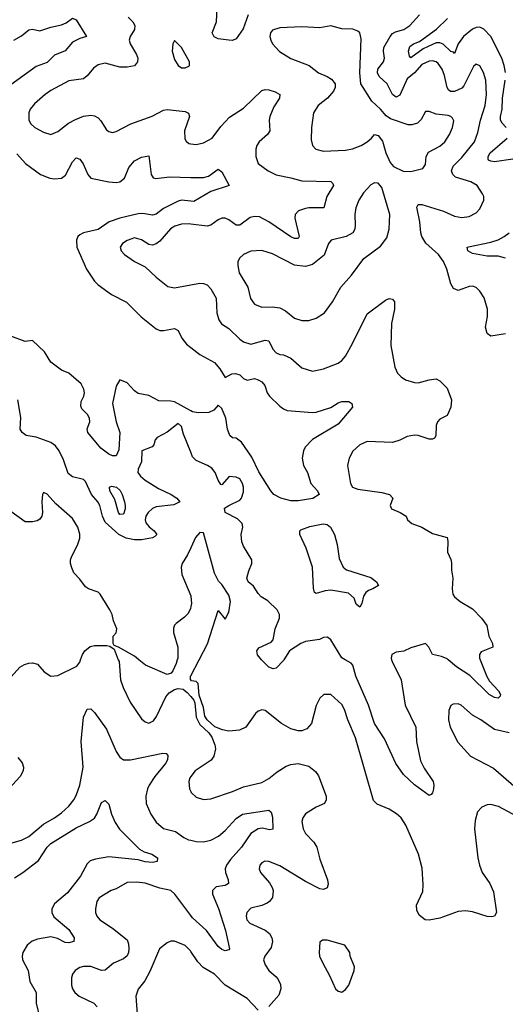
# Model space of a CAD drawing. Header units: inches. Extents: x 2001573 to 2220545, y 644482 to 846830.
# Tile 312 of 656: x 2039060 to 2041729, y 758104 to 763522. Entities that reach past the tile are written whole.
import ezdxf

# ---------------------------------------------------------------- set-up
doc = ezdxf.new("R2010")
doc.units = ezdxf.units.IN
doc.header["$MEASUREMENT"] = 0
for name, color, linetype in [('C0735', 7, 'Continuous'), ('C0736', 7, 'Continuous'), ('C0745', 7, 'Continuous'), ('C0746', 7, 'Continuous')]:
    doc.layers.add(name, color=color, linetype=linetype)

msp = doc.modelspace()

# ---------------------------------------------------------------- linework, layer by layer
at = {"layer": 'C0735', "color": 5}
for points, elevation in [([(2038978.7, 759870), (2039060.9, 759959.1), (2039085.4, 759974.6), (2039110, 759981.6), (2039130, 759983.8), (2039156.8, 759976.8), (2039193.2, 759933.2), (2039230, 759910.4), (2039270, 759914.4), (2039374.5, 759965.5), (2039390, 759988), (2039394.1, 760000)], 360), ([(2039601.7, 760000), (2039605.7, 759990), (2039614.4, 759890), (2039627.7, 759847.7), (2039667.2, 759767.2), (2039730, 759675.8), (2039750, 759658), (2039770, 759652), (2039795.2, 759664.8), (2039811.6, 759688.4), (2039863.1, 759796.9), (2039882, 759818), (2039910, 759837.1), (2039930, 759843), (2039958, 759838), (2039980.9, 759820.9), (2040000, 759798)], 360), ([(2039926, 760000), (2039920.3, 759979.7), (2039901.1, 759938.9), (2039893, 759927), (2039870, 759919.6), (2039750.7, 759970.7), (2039714.4, 760000)], 360), ([(2040000, 759889.2), (2039999.3, 759890), (2039998.9, 759910), (2040000, 759912.1)], 360), ([(2039010, 758990.2), (2039070, 759008.4), (2039110, 759027), (2039190, 759095.8), (2039251.2, 759130), (2039290, 759158), (2039330, 759194.3), (2039357.2, 759230), (2039370, 759252.7), (2039390.6, 759310), (2039408.7, 759410), (2039398.1, 759550), (2039410, 759684.7), (2039430, 759727.7), (2039450, 759730.4), (2039470, 759710.6), (2039537.5, 759617.5), (2039590, 759494.9), (2039610, 759464.4), (2039630, 759450.3), (2039669, 759449), (2039847.2, 759487.2), (2039864.2, 759484.2), (2039874.3, 759474.3), (2039872.9, 759450), (2039861.5, 759430), (2039801.9, 759358.1), (2039771.5, 759310), (2039762, 759290), (2039753.5, 759250), (2039755.2, 759210), (2039780.7, 759150), (2039810, 759106.7), (2039850, 759071.3), (2039915.8, 759055.8), (2039961.9, 759021.9), (2039988, 759010), (2040000, 759007.2)], 340), ([(2039050, 759462.3), (2039073.1, 759433.1), (2039079.8, 759410), (2039078.3, 759390), (2039061.9, 759358.1), (2038999.5, 759290)], 340), ([(2040000, 759357.8), (2039994.3, 759350), (2039989, 759330), (2039993.4, 759290), (2040000, 759274.6)], 360), ([(2039030, 758801.2), (2039077.4, 758830), (2039163.7, 758896.3), (2039211.4, 758970), (2039230.8, 758989.2), (2039370, 759074.6), (2039443.1, 759110), (2039471.1, 759128.9), (2039484.1, 759150), (2039510, 759214), (2039530, 759226.8), (2039550, 759206), (2039564.7, 759150), (2039585, 759105), (2039608.8, 759068.8), (2039718, 758958), (2039743.9, 758943.9), (2039786.8, 758930), (2039817.3, 758910), (2039814.8, 758890), (2039790, 758884.4), (2039750, 758887.8), (2039710, 758898.5), (2039550, 758915.4), (2039476.1, 758903.9), (2039446.7, 758893.3), (2039430, 758877.4), (2039393.7, 758810), (2039323, 758717), (2039250, 758657.5), (2039235.6, 758630), (2039235.7, 758610), (2039246.3, 758586.3), (2039330, 758515.5), (2039358.3, 758470), (2039357.1, 758450), (2039330, 758442), (2039310, 758445), (2039267.1, 758467.1), (2039230, 758474.9), (2039157.3, 758462.7), (2039127.5, 758452.5), (2039100.2, 758430), (2039076.5, 758390), (2039072.7, 758370), (2039074.9, 758350), (2039106.2, 758290), (2039116.1, 758230), (2039149.4, 758170), (2039150.9, 758110), (2039170, 758027)], 320), ([(2040000, 758593.2), (2039912.8, 758710), (2039890, 758729.8), (2039830, 758743.4), (2039750, 758771.3), (2039702.6, 758777.4), (2039650, 758774.3), (2039590, 758739.4), (2039562.4, 758730), (2039496.3, 758690), (2039483.1, 758670), (2039477, 758630), (2039477, 758610), (2039483.1, 758590), (2039499.3, 758570), (2039570, 758524.2), (2039650, 758458.7), (2039657.5, 758437.5), (2039658.8, 758410), (2039657.3, 758390), (2039649.5, 758370.5), (2039630, 758355.3), (2039576, 758330), (2039530, 758292.8), (2039510, 758290.8), (2039450, 758312.4), (2039410, 758312.3), (2039390, 758306.4), (2039364.6, 758290), (2039350.3, 758270), (2039344.4, 758250), (2039344.9, 758210), (2039350.2, 758190), (2039362.3, 758170), (2039386.7, 758150), (2039467, 758110), (2039484.9, 758090)], 340), ([(2040000, 758395.7), (2039998.3, 758398.3), (2039970, 758427.1), (2039910, 758452.6), (2039890, 758451.5), (2039870, 758442.4), (2039828.7, 758410), (2039775.8, 758284.2), (2039747, 758233), (2039711.6, 758188.4), (2039697.8, 758150), (2039707, 758027)], 360)]:
    msp.add_lwpolyline(points, dxfattribs=dict(at, elevation=elevation))
at = {"layer": 'C0736', "color": 5}
for points, elevation in [([(2039027.6, 763410), (2039070, 763433.5), (2039110, 763466), (2039130, 763470.2), (2039170, 763460.7), (2039230, 763481.5), (2039290, 763493.8), (2039314.8, 763505.2), (2039350, 763530.3), (2039370, 763521.3), (2039427.3, 763430), (2039390, 763418.2), (2039350, 763398.2), (2039308.7, 763351.3), (2039250, 763326.6), (2039210, 763286), (2039150, 763265.4), (2038990, 763149)], 320), ([(2039656.4, 763536.4), (2039682, 763510), (2039692.1, 763490), (2039691, 763469), (2039667.4, 763430), (2039662, 763410), (2039667.1, 763390), (2039702.3, 763330), (2039708.3, 763310), (2039708, 763290), (2039691.4, 763268.6), (2039650, 763260.9), (2039610, 763261.3), (2039530, 763282.8), (2039490, 763274), (2039464.7, 763255.3), (2039430, 763213.5), (2039410, 763197.6), (2039330, 763186.2), (2039230, 763131.9), (2039198.7, 763110), (2039140, 763060), (2039116.5, 763030), (2039108.9, 763010), (2039110.3, 762970), (2039121.1, 762950), (2039142.4, 762930), (2039190, 762902.8), (2039230, 762890.3), (2039270, 762907.4), (2039327.5, 762952.5), (2039365.9, 762974.1), (2039410, 762991.1), (2039450, 762997.8), (2039470, 762993.6), (2039490, 762981.5), (2039505.5, 762965.5), (2039536.5, 762916.5), (2039550, 762906.7), (2039570, 762902), (2039590, 762907.2), (2039670, 762949.2), (2039788.4, 762991.6), (2039850, 763024.5), (2039870, 763028.3), (2039970, 763016.9), (2039987.9, 763007.9), (2039993.6, 762990), (2039966.2, 762910), (2039967.7, 762867.7), (2039974.2, 762854.2), (2039990, 762840.3), (2040000, 762839.1)], 340), ([(2039044.4, 762784.4), (2039092, 762732), (2039173, 762670), (2039224.7, 762650), (2039250, 762647.5), (2039290, 762651.3), (2039312.2, 762667.8), (2039350, 762739.5), (2039370, 762762), (2039390, 762755.3), (2039409.1, 762730), (2039434.9, 762670), (2039450, 762650.3), (2039550, 762629.4), (2039590, 762626.3), (2039610, 762629.4), (2039635.5, 762650), (2039660.3, 762710), (2039690, 762745.8), (2039730, 762765.8), (2039770, 762772.4), (2039782.7, 762670), (2039792.8, 762652.8), (2039808.3, 762648.3), (2039882.9, 762657.1), (2040000, 762654.8)], 320), ([(2040000, 762524.6), (2039950, 762529.3), (2039930, 762523.4), (2039850, 762483.4), (2039810, 762453.2), (2039790, 762446.5), (2039735.9, 762455.9), (2039710, 762454.9), (2039609.2, 762430.8), (2039552.3, 762410), (2039490, 762368.6), (2039410.1, 762349.9), (2039390, 762339.2), (2039379.6, 762330), (2039372.6, 762310), (2039373.8, 762270), (2039427.3, 762150), (2039470, 762084), (2039490, 762063.6), (2039564.9, 762010), (2039647.6, 761967.6), (2039726.5, 761886.5), (2039810, 761820.8), (2039830, 761812.4), (2039850, 761812.3), (2039910, 761823.7), (2039930, 761813), (2039950.3, 761770), (2039977.4, 761737.4), (2040000, 761719.4)], 320), ([(2040000, 762397.5), (2039990, 762398.8), (2039950, 762396.8), (2039913.2, 762386.8), (2039888.8, 762371.2), (2039830, 762304.5), (2039810, 762288.6), (2039790, 762280.9), (2039770, 762285.1), (2039730, 762311.7), (2039690, 762322.2), (2039650, 762308.2), (2039624.9, 762290), (2039612.4, 762270), (2039617.1, 762250), (2039635.5, 762230), (2039690, 762192.2), (2039750, 762162), (2039810, 762105.7), (2039874.8, 762054.8), (2039910, 762046.5), (2040000, 762063.1)], 340), ([(2040000, 761369.4), (2039910, 761419), (2039890, 761424.1), (2039825.3, 761425.3), (2039770, 761453.7), (2039710, 761466.2), (2039690, 761479.4), (2039650, 761524.8), (2039610, 761539.8), (2039590, 761505.1), (2039569.4, 761410), (2039589.8, 761309.8), (2039610.7, 761250), (2039605.4, 761154.6), (2039590, 761121.8), (2039570, 761121.8), (2039550, 761131.7), (2039505.5, 761165.5), (2039434.8, 761250), (2039429.8, 761270.2), (2039445.1, 761310), (2039442.7, 761330), (2039432.2, 761350), (2039401.5, 761381.5), (2039395.2, 761395.2), (2039397.8, 761422.2), (2039412.5, 761450), (2039415.6, 761470), (2039413, 761490), (2039398.3, 761518.3), (2039330, 761577.4), (2039290, 761593), (2039230, 761638.3), (2039195.4, 761695.4), (2039130, 761757), (2039090, 761750.9), (2039010, 761781.5)], 320), ([(2040000, 761142.8), (2039961, 761241), (2039950, 761283.6), (2039930, 761299.8), (2039870, 761252.1), (2039816.1, 761223.9), (2039804.9, 761210), (2039797.4, 761182.6), (2039788.5, 761171.5), (2039730.4, 761149.6), (2039729, 761090), (2039710.9, 761050), (2039708.6, 761030), (2039723.2, 761010), (2039750, 760988), (2039823, 760942.9), (2039892, 760910), (2039923.1, 760890), (2039940.7, 760870), (2039907.5, 760852.5), (2039810, 760842.5), (2039790, 760832.7), (2039765.4, 760810), (2039752.3, 760790), (2039749, 760770), (2039753.4, 760753.4), (2039771, 760731), (2039799.5, 760710), (2039813.7, 760690), (2039802.3, 760677.7), (2039788.8, 760671.2), (2039730, 760660.5), (2039690, 760659.6), (2039644, 760670), (2039604.5, 760690), (2039530, 760758), (2039514.7, 760790), (2039500.5, 760850), (2039489.1, 760870), (2039454.5, 760910), (2039421, 760981.1), (2039410, 760992.4), (2039350, 761006.2), (2039325.9, 761025.9), (2039301.2, 761101.2), (2039276.5, 761150), (2039256.9, 761176.9), (2039230, 761195.9), (2039150, 761225.7), (2039094.9, 761234.9), (2039072.7, 761250), (2039062, 761270), (2039065.8, 761334.2), (2039049, 761430)], 340), ([(2039714.4, 760000), (2039690, 760019.7), (2039602, 760070), (2039578, 760078), (2039573.2, 760090), (2039574, 760130), (2039590.7, 760149.3), (2039593.8, 760170), (2039574.6, 760214.6), (2039568.8, 760250), (2039555.6, 760275.6), (2039501.4, 760361.4), (2039490, 760372.5), (2039438.4, 760390), (2039420.9, 760400.9), (2039390, 760444.2), (2039357.8, 760477.8), (2039345.6, 760505.6), (2039338.7, 760530), (2039339.3, 760550), (2039345.5, 760570), (2039377.4, 760630), (2039390.7, 760670), (2039390.6, 760690.6), (2039378.4, 760730), (2039350, 760776.9), (2039258.4, 760858.4), (2039210, 760912.3), (2039190, 760921.2), (2039184.9, 760910), (2039180.9, 760870), (2039184.6, 760810), (2039180.3, 760790), (2039170, 760774.5), (2039155.3, 760764.7), (2039130, 760758.4), (2039090, 760758.9), (2039010, 760816.8)], 360), ([(2040000, 760617.1), (2039981.7, 760578.3), (2039953.1, 760530), (2039946.7, 760510), (2039950.2, 760470), (2040000, 760351.3)], 360), ([(2040000, 760292.7), (2039997.7, 760282.3), (2039985.3, 760254.7), (2039966.1, 760233.9), (2039919.9, 760200.1), (2039910.4, 760190), (2039905.1, 760174.9), (2039904.9, 760150), (2039928.9, 760070), (2039928.8, 760010), (2039926, 760000)], 360), ([(2039394.1, 760000), (2039404.4, 760030), (2039417.3, 760050), (2039446.5, 760073.5), (2039470, 760079.6), (2039538, 760078), (2039555.3, 760075.3), (2039578.5, 760058.5), (2039601.7, 760000)], 360)]:
    msp.add_lwpolyline(points, dxfattribs=dict(at, elevation=elevation))
for points, elevation in [([(2039910, 763408.7), (2039902, 763390), (2039898.4, 763350), (2039910, 763302.8), (2039930, 763270.8), (2039950, 763257.3), (2039970, 763257.3), (2039990, 763266.8), (2039994, 763270), (2039992.7, 763290), (2039950, 763369.3)], 360), ([(2039610, 760799.8), (2039602.9, 760810), (2039582.6, 760882.6), (2039555.7, 760930), (2039553, 760950), (2039564.2, 760955.8), (2039591.6, 760950), (2039611.7, 760931.7), (2039622.2, 760910), (2039636.6, 760870), (2039638.8, 760850), (2039638.7, 760830), (2039630, 760800.8)], 320)]:
    msp.add_lwpolyline(points, close=True, dxfattribs=dict(at, elevation=elevation))
at = {"layer": 'C0745', "color": 5}
for points, elevation in [([(2040000, 759912.1), (2040045.4, 760000)], 360), ([(2040511.9, 760000), (2040510, 759997), (2040470, 759954), (2040454, 759950), (2040430, 759959), (2040390, 759998), (2040388.5, 760000)], 340), ([(2041104.6, 760000), (2041107.2, 759990), (2041157.3, 759890), (2041179.2, 759750), (2041237.1, 759630), (2041241.8, 759550), (2041263.8, 759443.8), (2041283.2, 759403.2), (2041333.4, 759330), (2041337.3, 759310), (2041334.8, 759290), (2041330, 759268), (2041321, 759259), (2041310, 759254), (2041230, 759311.8), (2041169.8, 759369.8), (2041127.6, 759430), (2041065.1, 759565.1), (2041010.6, 759650), (2040978.1, 759750), (2040907.3, 759910), (2040891, 759971), (2040881.3, 759981.3), (2040849.7, 760000)], 340), ([(2041590.9, 760000), (2041627.4, 759907.4), (2041643.1, 759883.1), (2041692.7, 759830), (2041703.9, 759810), (2041700.7, 759799.3), (2041690.2, 759789.9), (2041670, 759793.3), (2041641.2, 759810), (2041534.6, 759914.6), (2041461.2, 759961.2), (2041416, 760000)], 340), ([(2041845.2, 759110), (2041692.3, 759192.3), (2041650, 759204.3), (2041630, 759202.6), (2041599.5, 759190), (2041576.9, 759163.1), (2041563.7, 759116.3), (2041560.9, 759070), (2041578.9, 758910), (2041587.2, 758870), (2041603.1, 758830), (2041644.9, 758770), (2041664.2, 758724.2), (2041680.5, 758610), (2041670.8, 758590), (2041655.1, 758584.9), (2041630, 758588.3), (2041550, 758613.3), (2041510, 758619.2), (2041470, 758615.1), (2041370, 758577.7), (2041310, 758567.6), (2041289.7, 758569.7), (2041255.8, 758595.8), (2041243.3, 758623.3), (2041241.3, 758650), (2041275.2, 758724.8), (2041277.5, 758762.5), (2041272.7, 758852.7), (2041252.7, 758930), (2041182.4, 759090), (2041157.3, 759130), (2041131.9, 759151.9), (2041090, 759177.7), (2041025.7, 759205.7), (2041005.1, 759225.1), (2040905.6, 759570), (2040864.2, 759670), (2040846.1, 759726.1), (2040830, 759753.3), (2040770, 759809.4), (2040732, 759810), (2040710.4, 759789.6), (2040690, 759749), (2040664.2, 759650), (2040639.1, 759620.9), (2040610, 759609.7), (2040590, 759609.7), (2040550, 759621), (2040498.4, 759650), (2040410, 759721.6), (2040390, 759725.1), (2040370, 759717), (2040355.1, 759704.9), (2040302, 759630), (2040267.6, 759612.4), (2040210, 759608), (2040174.7, 759614.7), (2040131.5, 759631.5), (2040089.4, 759669.4), (2040078, 759690), (2040070, 759738), (2040046.3, 759806.3), (2040041.6, 759870), (2040030, 759881.6), (2040004.2, 759884.2), (2040000, 759889.2)], 360), ([(2040000, 759798), (2040017.3, 759777.3), (2040022.8, 759762.8), (2040030, 759684.7), (2040050, 759644), (2040099, 759599), (2040115.3, 759575.3), (2040132.8, 759532.8), (2040136.5, 759510), (2040127.6, 759470), (2040112.4, 759447.6), (2040023.6, 759390), (2040000, 759357.8)], 360), ([(2041750, 759598), (2041670, 759616.9), (2041594, 759670), (2041550, 759695.1), (2041486.6, 759750), (2041470, 759758.3), (2041443.2, 759756.8), (2041430, 759749.3), (2041418.6, 759721.4), (2041417.3, 759670), (2041425.5, 759630), (2041467.7, 759547.7), (2041538.4, 759470), (2041664.1, 759404.1), (2041790, 759296.5)], 360), ([(2040000, 759274.6), (2040002, 759270), (2040030, 759243.7), (2040070, 759231.8), (2040110, 759234.6), (2040230, 759275.6), (2040290, 759301.3), (2040390, 759325), (2040430, 759346.3), (2040475.9, 759384.1), (2040524.6, 759415.4), (2040550, 759424.4), (2040590, 759429.1), (2040650, 759414.3), (2040686.3, 759386.3), (2040702.2, 759362.2), (2040743.7, 759250), (2040745.3, 759230), (2040734.9, 759210), (2040690, 759189.7), (2040630, 759152.4), (2040615.6, 759130), (2040611.4, 759110), (2040618.6, 759070), (2040630, 759044.9), (2040676.7, 758996.7), (2040693.2, 758970), (2040710, 758903), (2040751.4, 758790), (2040754.8, 758765.2), (2040750, 758744.5), (2040730, 758735.8), (2040710, 758739.8), (2040630, 758779.8), (2040490, 758866.6), (2040430, 758890.7), (2040407.7, 758892.3), (2040390, 758883.6), (2040380.3, 758870), (2040376, 758850), (2040383.1, 758830), (2040432.4, 758772.4), (2040447.9, 758747.9), (2040454, 758730), (2040448.6, 758691.4), (2040432.9, 758670), (2040419.6, 758660.4), (2040390, 758648.3), (2040330, 758633.3), (2040307.7, 758610), (2040305.2, 758590), (2040309.1, 758570), (2040324.4, 758550), (2040410, 758512.4), (2040433.4, 758493.4), (2040445.4, 758470), (2040449.4, 758450), (2040442.4, 758417.6), (2040406.9, 758370), (2040400.7, 758350), (2040410, 758321.3), (2040430, 758290.3), (2040470, 758255.6), (2040480.7, 758240.7), (2040492.7, 758212.7), (2040495.7, 758190), (2040484.4, 758155.6), (2040430, 758092)], 360), ([(2040000, 759007.2), (2040030, 759000.2), (2040070, 758998.6), (2040110, 759007.6), (2040151.7, 759030), (2040190, 759061.4), (2040250, 759127.2), (2040285.1, 759150), (2040430, 759172), (2040442.4, 759162.4), (2040450, 759134), (2040451.7, 759068.3), (2040435.6, 759064.4), (2040392.9, 759072.9), (2040370, 759069.8), (2040330, 759045), (2040278.8, 758970), (2040218.6, 758901.4), (2040197, 758870), (2040190.1, 758850), (2040191.3, 758830), (2040205.4, 758790), (2040207.4, 758770), (2040190, 758758.9), (2040139.3, 758750), (2040119.7, 758730), (2040120.2, 758710), (2040151.7, 758631.7), (2040190.7, 758510), (2040213.4, 758410), (2040210, 758404), (2040190, 758398.4), (2040170, 758405.1), (2040150, 758422), (2040086.1, 758510), (2040010, 758579.8), (2040000, 758593.2)], 340), ([(2040370, 758072.9), (2040310, 758137), (2040189.3, 758209.3), (2040130, 758269.8), (2040067.7, 758307.7), (2040038.3, 758338.3), (2040000, 758395.7)], 360)]:
    msp.add_lwpolyline(points, dxfattribs=dict(at, elevation=elevation))
at = {"layer": 'C0745', "color": 5, "elevation": 380}
msp.add_lwpolyline([(2040750, 758457.2), (2040723.5, 758456.5), (2040710, 758446), (2040705.5, 758390), (2040708.2, 758370), (2040726.4, 758330), (2040763.1, 758263.1), (2040796, 758190), (2040810, 758176), (2040830, 758171.3), (2040850, 758186), (2040869.4, 758210.6), (2040899.3, 758290), (2040901.2, 758310), (2040877.2, 758370), (2040874, 758390), (2040848, 758430)], close=True, dxfattribs=at)
at = {"layer": 'C0746', "color": 5}
for points, elevation in [([(2040314.8, 763550), (2040288.3, 763471.7), (2040250, 763416.8), (2040230, 763408.2), (2040210, 763409.1), (2040150, 763416.8), (2040128.3, 763428.3), (2040117.4, 763450), (2040141.1, 763510), (2040151.1, 763710)], 340), ([(2041730, 761794.6), (2041650, 761780.4), (2041630, 761796.2), (2041620.3, 761830), (2041631.8, 761890), (2041631.1, 761930), (2041612.5, 761992.5), (2041590, 762028.2), (2041570, 762048.2), (2041550, 762055.4), (2041530, 762054.5), (2041470, 762032.7), (2041443.8, 762043.8), (2041430, 762069.6), (2041407.7, 762150), (2041390, 762191.1), (2041362, 762230), (2041292.9, 762292.9), (2041270.6, 762330), (2041264.9, 762350), (2041260.2, 762410), (2041242.4, 762490), (2041250, 762505.7), (2041270, 762506.3), (2041390, 762467.9), (2041450, 762442.2), (2041490, 762433.8), (2041530, 762440.3), (2041570, 762459.5), (2041590, 762482), (2041611.1, 762530), (2041611.2, 762550), (2041604.9, 762564.9), (2041574, 762610), (2041539.6, 762630), (2041455.4, 762655.4), (2041441.4, 762670), (2041434.1, 762690), (2041442.8, 762717.1), (2041490, 762764.3), (2041559.5, 762850), (2041579, 762901), (2041593.3, 762970), (2041619, 763050), (2041626.4, 763110), (2041622.6, 763190), (2041610, 763231.3), (2041590, 763268.4), (2041570, 763278.5), (2041554.7, 763265.3), (2041501.5, 763158.5), (2041490, 763146.2), (2041450, 763127.7), (2041428.2, 763128.2), (2041416.4, 763136.4), (2041409, 763149), (2041395.3, 763215.3), (2041382.8, 763250), (2041360.9, 763280.9), (2041350, 763289.9), (2041330, 763295.8), (2041310, 763294.9), (2041270, 763275.2), (2041229.6, 763230.4), (2041190, 763197.3), (2041150, 763106.3), (2041130, 763096.5), (2041110, 763111.6), (2041079, 763170), (2041035.5, 763210), (2041026.7, 763230), (2041027.7, 763250), (2041059.5, 763290), (2041065.7, 763310), (2041059, 763350), (2041062.4, 763370), (2041097.1, 763430), (2041110, 763445.8), (2041125.1, 763454.9), (2041171.9, 763468.1), (2041204.4, 763490), (2041257.1, 763550)], 340), ([(2041731, 763231), (2041724.1, 763270), (2041709.9, 763310), (2041649.3, 763430), (2041612, 763470), (2041590, 763480.4), (2041570, 763479.6), (2041550, 763469.4), (2041500.1, 763430), (2041469.4, 763390), (2041450, 763337), (2041444.1, 763344.1), (2041430, 763347.9), (2041387.6, 763387.6), (2041370, 763394.5), (2041350, 763395.2), (2041277.6, 763362.4), (2041210, 763312.2), (2041201.9, 763321.9), (2041196.9, 763350), (2041205, 763375), (2041224.8, 763390), (2041257.4, 763402.6), (2041350.3, 763469.7), (2041411.7, 763528.3)], 320), ([(2041733.4, 762930), (2041712.4, 762952.4), (2041703.1, 762970), (2041703.1, 762990), (2041712.6, 763030), (2041714.3, 763090), (2041729.5, 763190)], 320), ([(2040000, 762839.1), (2040030, 762835.5), (2040070, 762844.5), (2040116.8, 762870), (2040165.2, 762934.8), (2040213.8, 762986.2), (2040290, 763035.2), (2040390, 763132.8), (2040410, 763138), (2040430, 763136.9), (2040464.8, 763124.8), (2040490.5, 763110), (2040487.2, 763090), (2040456.9, 763043.1), (2040434, 762990), (2040431, 762970), (2040434.9, 762910), (2040422, 762890), (2040375.6, 762850), (2040362.4, 762830), (2040358, 762810), (2040358.5, 762770), (2040371.1, 762731.1), (2040424.9, 762690), (2040470, 762669.3), (2040550, 762653), (2040610, 762635), (2040770, 762632), (2040781.4, 762621.4), (2040784.9, 762610), (2040747.5, 762550), (2040732.5, 762487.5), (2040650, 762486.9), (2040630, 762482.7), (2040592.2, 762470), (2040574.4, 762450), (2040571.8, 762430), (2040595.6, 762330), (2040590, 762318), (2040570, 762318.5), (2040550, 762326.8), (2040430, 762409.9), (2040377.1, 762437.1), (2040350, 762438.8), (2040326.7, 762433.3), (2040270, 762391.7), (2040250, 762392.5), (2040210, 762421.8), (2040190, 762430.8), (2040170, 762430.8), (2040150, 762421.4), (2040110, 762391.6), (2040090, 762385.7), (2040000, 762397.5)], 340), ([(2041770, 762755.8), (2041670, 762740.6), (2041650, 762743.2), (2041636.3, 762750), (2041635.2, 762755.2), (2041635.1, 762770), (2041646.6, 762790), (2041738.9, 762870)], 320), ([(2040000, 762654.8), (2040070, 762653.5), (2040098.1, 762661.9), (2040150, 762699.1), (2040170, 762684.9), (2040210.3, 762609.6), (2040110, 762576.8), (2040017.1, 762522.9), (2040000, 762524.6)], 320), ([(2041729.9, 762209.9), (2041690, 762221.2), (2041630, 762222.1), (2041550, 762235.8), (2041523, 762250), (2041519.3, 762270), (2041526.9, 762273.1), (2041650, 762298.5), (2041690, 762311.9), (2041723.8, 762330), (2041749.8, 762350)], 320), ([(2040000, 762063.1), (2040050, 762072.3), (2040070, 762071.3), (2040090, 762063.2), (2040110, 762042), (2040139.2, 761990), (2040143.8, 761910), (2040154.4, 761870), (2040169.4, 761849.4), (2040210, 761822.9), (2040270, 761763.9), (2040290, 761749.2), (2040330, 761737.7), (2040410, 761758.2), (2040430, 761755.6), (2040451.4, 761710), (2040469.4, 761689.4), (2040490, 761680.7), (2040510, 761679.1), (2040550, 761660.2), (2040610, 761606), (2040670, 761588.8), (2040730, 761601.5), (2040810, 761632.9), (2040830, 761647.2), (2040850, 761670.4), (2040890, 761740.4), (2040970, 761903.7), (2041070, 761978.4), (2041090, 761988.2), (2041110, 761984.9), (2041119.5, 761970), (2041120.2, 761930), (2041104.5, 761850), (2041100.2, 761730), (2041122.3, 761610), (2041136.5, 761576.5), (2041156.3, 761556.3), (2041180.5, 761540.5), (2041230, 761525.7), (2041250, 761524.6), (2041310, 761540.9), (2041350, 761546), (2041370, 761535.3), (2041410, 761494), (2041433, 761430), (2041430.7, 761390), (2041410, 761345.1), (2041370, 761323.5), (2041356.5, 761310), (2041350.2, 761290), (2041347.7, 761232.2), (2041339.7, 761220.3), (2041330, 761214.3), (2041310, 761214.2), (2041250, 761234.4), (2041230, 761236.8), (2041190, 761228.9), (2041150, 761207.8), (2041110, 761196.2), (2040970, 761202), (2040930, 761183.6), (2040891.6, 761148.4), (2040870.4, 761110), (2040862.4, 761070), (2040878.7, 760970), (2040888.7, 760950), (2040919.3, 760939.3), (2041050, 760920.8), (2041092.4, 760910), (2041110.4, 760890), (2041096.5, 760850), (2041103.8, 760830), (2041150.7, 760810), (2041184, 760790), (2041190.8, 760770), (2041214.8, 760750), (2041270.2, 760730.2), (2041330, 760695.8), (2041410, 760674), (2041413.8, 760653.8), (2041411.7, 760591.7), (2041430, 760551.3), (2041433.1, 760533.1), (2041433.5, 760493.5), (2041441.1, 760450), (2041437, 760390), (2041441.3, 760361.3), (2041450, 760346), (2041481.6, 760321.6), (2041550, 760281.3), (2041598.4, 760230), (2041628.6, 760188.6), (2041639.5, 760130), (2041659.3, 760090), (2041660.7, 760070), (2041596.4, 760043.6), (2041588, 760030), (2041587, 760010), (2041590.9, 760000)], 340), ([(2040000, 761719.4), (2040050, 761679.6), (2040130, 761636.5), (2040160.4, 761600.4), (2040190, 761554), (2040225.9, 761574.1), (2040245.3, 761574.7), (2040270, 761567.6), (2040290, 761548.9), (2040310, 761539.5), (2040350, 761547.4), (2040370, 761541.5), (2040390, 761528.9), (2040407.6, 761510), (2040420.8, 761470), (2040433.1, 761450), (2040490, 761395.6), (2040510, 761380.3), (2040530, 761372.8), (2040670, 761360.8), (2040690, 761363.2), (2040770, 761388.5), (2040810, 761414.9), (2040830, 761421.7), (2040870, 761422), (2040886, 761410), (2040888.4, 761390), (2040810, 761296.9), (2040668.5, 761211.5), (2040629.5, 761170.5), (2040619.1, 761150), (2040612.9, 761110), (2040619.1, 761070), (2040642.5, 761030), (2040659.8, 760970), (2040696.6, 760930), (2040706, 760910), (2040672, 760888), (2040590, 760875.1), (2040550, 760874.5), (2040495.1, 760890), (2040457.4, 760910), (2040439.8, 760930), (2040374.9, 761034.9), (2040335.9, 761115.9), (2040278.2, 761198.2), (2040250, 761219.4), (2040230, 761222.2), (2040214.1, 761234.1), (2040201.5, 761270), (2040193.7, 761330), (2040170, 761383.7), (2040150, 761402), (2040126.1, 761373.9), (2040099.3, 761360.7), (2040040.7, 761359.3), (2040010, 761363.9), (2040000, 761369.4)], 320), ([(2040388.5, 760000), (2040367.5, 760027.5), (2040364.2, 760050), (2040374.6, 760065.4), (2040442.6, 760097.4), (2040453.3, 760110), (2040463.9, 760170), (2040487.1, 760230), (2040488.2, 760250), (2040474.3, 760274.3), (2040424.2, 760324.2), (2040387.3, 760347.3), (2040370, 760365.7), (2040345.1, 760405.1), (2040315.4, 760430), (2040309, 760450), (2040319.1, 760490), (2040336.3, 760530), (2040335.4, 760550), (2040290, 760625.7), (2040280.9, 760650), (2040276.8, 760690), (2040286.4, 760730), (2040283.2, 760750), (2040256.5, 760776.5), (2040189, 760810), (2040186.3, 760833.7), (2040208.7, 760850), (2040270, 760878.7), (2040279.1, 760890), (2040290, 760924.7), (2040290.8, 760950), (2040285.1, 760970), (2040270, 760996), (2040250, 761005.2), (2040211, 761009), (2040170, 760962), (2040165.6, 760965.6), (2040150, 760988), (2040134.5, 761030), (2040115.3, 761055.3), (2040092.7, 761070), (2040030, 761097.4), (2040010, 761117.6), (2040000, 761142.8)], 340), ([(2040045.4, 760000), (2040091.2, 760088.8), (2040150, 760270.8), (2040190, 760224), (2040210, 760262), (2040219.3, 760320.7), (2040210, 760355.1), (2040170, 760414), (2040152.1, 760432.1), (2040130, 760477), (2040070, 760698.4), (2040050, 760700.7), (2040026.6, 760673.4), (2040000, 760617.1)], 360), ([(2040000, 760351.3), (2040000.6, 760350), (2040003.7, 760310), (2040000, 760292.7)], 360), ([(2040849.7, 760000), (2040830, 760011.6), (2040770, 760109.7), (2040759.2, 760119.2), (2040750, 760125.4), (2040730, 760122.2), (2040707.3, 760112.7), (2040630, 760100.2), (2040605.7, 760090), (2040542.8, 760050), (2040511.9, 760000)], 340), ([(2041416, 760000), (2041410, 760005.1), (2041378.3, 760018.3), (2041329.7, 760029.7), (2041309.5, 760069.5), (2041290, 760089.2), (2041210, 760066), (2041172.1, 760047.9), (2041130, 760042.9), (2041104.9, 760030), (2041102, 760010), (2041104.6, 760000)], 340)]:
    msp.add_lwpolyline(points, dxfattribs=dict(at, elevation=elevation))
for points, elevation in [([(2040770, 763488), (2040710, 763478.4), (2040610, 763483.7), (2040490, 763477.2), (2040450, 763465.6), (2040438.9, 763450), (2040435.6, 763430), (2040439.6, 763410), (2040450.3, 763390), (2040488, 763348), (2040550, 763309.1), (2040650.2, 763270.2), (2040702.4, 763230), (2040750.2, 763210.2), (2040774.7, 763194.7), (2040794, 763170), (2040794.9, 763150), (2040784.6, 763130), (2040751.6, 763090), (2040700.9, 763050), (2040674.9, 763010), (2040664.2, 762930), (2040661.3, 762861.3), (2040670.2, 762830.2), (2040688.5, 762810), (2040730, 762798.5), (2040850, 762804.2), (2040890, 762811.1), (2040937.6, 762830), (2040969.6, 762850), (2040994.5, 762870), (2041010, 762890.8), (2041030, 762884.9), (2041053.7, 762853.7), (2041072.7, 762790), (2041096.3, 762736.3), (2041113.9, 762713.9), (2041168.3, 762688.3), (2041210, 762687.4), (2041276.1, 762703.9), (2041290, 762724.7), (2041295.1, 762770), (2041306.8, 762793.2), (2041370, 762826.2), (2041396.1, 762850), (2041422.2, 762890), (2041439.8, 762930), (2041446, 762966), (2041439.8, 762979.8), (2041429.8, 762989.8), (2041414.5, 762994.5), (2041350, 763002.3), (2041310, 763018), (2041290, 763017.2), (2041267.7, 762972.3), (2041246.6, 762953.4), (2041215.5, 762944.5), (2041195.8, 762944.2), (2041097.7, 762977.7), (2041073.7, 762993.7), (2041043.8, 763030), (2040994.8, 763074.8), (2040935.6, 763170), (2040929.8, 763229.8), (2040937.8, 763417.8), (2040930, 763449.2), (2040918.9, 763458.9), (2040890.7, 763470.7), (2040830, 763472.9)], 360), ([(2041010, 762625.1), (2040990, 762613.6), (2040950, 762569.6), (2040924.4, 762530), (2040907.5, 762487.5), (2040902.4, 762450), (2040904.7, 762390), (2040901.5, 762370), (2040890.3, 762350), (2040854, 762330), (2040771.2, 762308.8), (2040756.9, 762290), (2040733.2, 762226.8), (2040670, 762175), (2040630, 762165.2), (2040570.9, 762170.9), (2040450, 762234.8), (2040390, 762252.8), (2040330, 762248.6), (2040290.5, 762230), (2040268, 762210), (2040259.5, 762190), (2040258.3, 762170), (2040266.7, 762130), (2040313.4, 762050), (2040328.2, 761988.2), (2040350, 761956.4), (2040390, 761940.9), (2040450, 761942.2), (2040490, 761936.3), (2040520.3, 761920.3), (2040570, 761879.6), (2040610, 761867.6), (2040650, 761868), (2040690, 761880.9), (2040734.7, 761910), (2040779.1, 761970), (2040825.7, 762050), (2040884, 762116), (2040951.5, 762208.5), (2041042.9, 762277.1), (2041078.5, 762321.5), (2041090.7, 762369.3), (2041094.2, 762450), (2041050, 762599), (2041030, 762623.7)], 360), ([(2040930, 760289.4), (2040910, 760306), (2040898.9, 760338.9), (2040866.9, 760366.9), (2040770, 760383.9), (2040739.5, 760380.5), (2040690, 760365.3), (2040679.5, 760370), (2040674.1, 760394.2), (2040669.8, 760510), (2040635.2, 760615.2), (2040600.4, 760690), (2040599.7, 760710), (2040605.3, 760714.7), (2040654, 760734), (2040728.1, 760748.1), (2040750, 760745), (2040768.9, 760730), (2040790.1, 760690), (2040804.8, 760635.2), (2040816.9, 760556.9), (2040837.1, 760510), (2040856, 760496), (2040990, 760452.2), (2041020.5, 760430), (2041031.8, 760408.2), (2041001, 760390), (2040977.7, 760382.3), (2040962, 760370), (2040950.4, 760350), (2040940.5, 760310)], 320)]:
    msp.add_lwpolyline(points, close=True, dxfattribs=dict(at, elevation=elevation))

doc.saveas('drawing.dxf')
